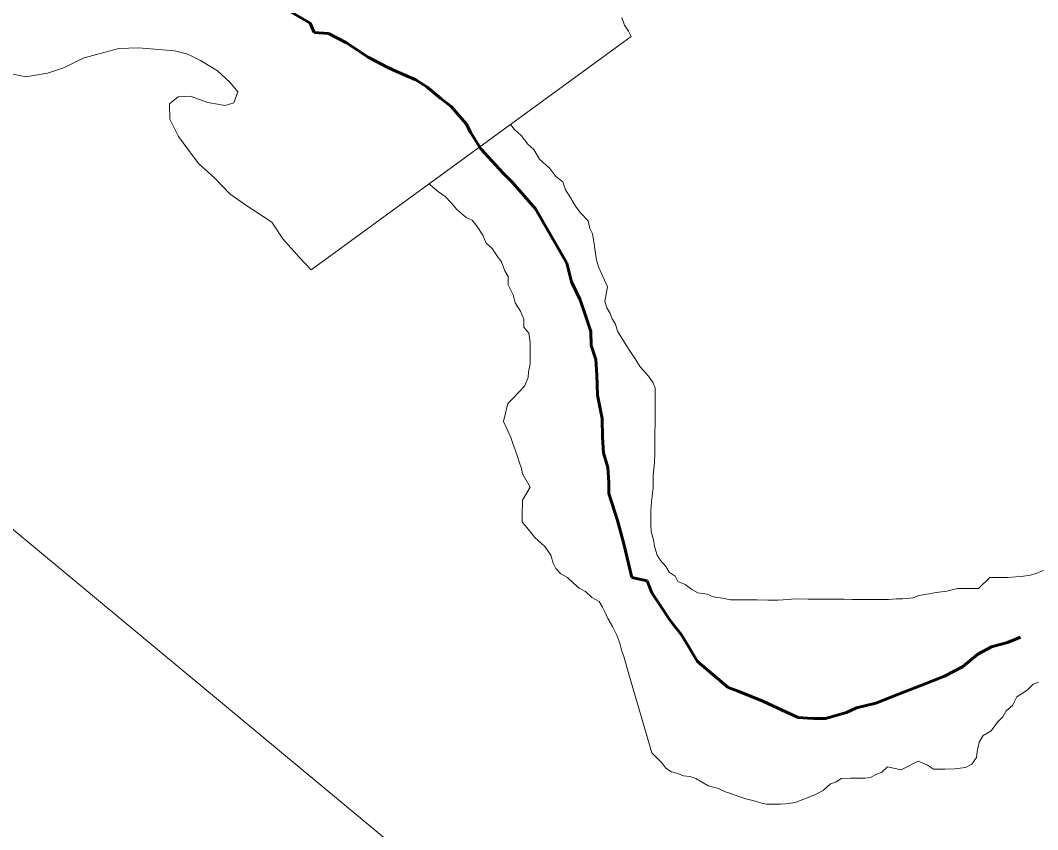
# Model space of a CAD drawing. Extents: x 553962 to 842807, y 8883888 to 9032388.
# Drawn here: x 803974.4 to 804354.5, y 9014638.5 to 9014941 of the extents above; entities that cross this region are included whole.
import ezdxf

# ---------------------------------------------------------------- set-up
doc = ezdxf.new("R2010")
doc.units = 0
doc.header["$LTSCALE"] = 200
doc.linetypes.add('LONG_DASH_SHORT_DASH', pattern=[9.9, 6, -1.2, 1.5, -1.2])
for name, color, linetype, lineweight in [('23', 7, 'Continuous', 13), ('25', 7, 'Continuous', 13), ('57', 7, 'Continuous', 13), ('7', 7, 'LONG_DASH_SHORT_DASH', 60), ('8', 7, 'Continuous', 13)]:
    doc.layers.add(name, color=color, linetype=linetype, lineweight=lineweight)

msp = doc.modelspace()

# ---------------------------------------------------------------- linework, layer by layer
at = {"layer": '23'}
for points in [[(804202.6, 9014935), (804201.6, 9014937), (804200.1, 9014939.2), (804199.1, 9014942)], [(804198.7, 9014822.8), (804197.5, 9014824.8), (804196.7, 9014827.4), (804195.5, 9014829.4), (804194.8, 9014831.4), (804193.5, 9014833.6), (804192.8, 9014835.9), (804193.8, 9014841.4), (804190.4, 9014848.9), (804189.7, 9014851.4), (804189.2, 9014854.7), (804188.7, 9014858.2), (804188.2, 9014861.2), (804187.2, 9014863.2), (804186.5, 9014866), (804183.5, 9014869.2), (804181.8, 9014871.5), (804180.1, 9014874.5), (804178.1, 9014877.6), (804177.1, 9014880.6), (804174.4, 9014882.6), (804172.2, 9014885.6), (804168.4, 9014889.1), (804166.2, 9014892.7), (804164, 9014894.7), (804161.5, 9014897.9), (804159, 9014900.2), (804157.5, 9014902.1), (804202.6, 9014935)], [(804356.6, 9014735.4), (804354.1, 9014734.4), (804351.8, 9014733.7), (804348.3, 9014733.2), (804346.3, 9014733), (804343.3, 9014732.8), (804341.1, 9014732.8), (804338.8, 9014732.8), (804336.6, 9014732.8), (804332.3, 9014728.6), (804324.5, 9014728.6), (804322.5, 9014728.1), (804320.5, 9014727.7), (804316.5, 9014727.2), (804313, 9014726.5), (804310, 9014726), (804308, 9014725.2), (804304, 9014724.8), (804301.7, 9014724.8), (804298.7, 9014724.5), (804294.7, 9014724.6), (804291, 9014724.6), (804289, 9014724.6), (804285.2, 9014724.6), (804282.2, 9014724.7), (804279, 9014724.7), (804275.5, 9014724.7), (804271.5, 9014724.7), (804268.7, 9014724.7), (804263.7, 9014724.8), (804261.2, 9014724.5), (804257.5, 9014724.3), (804253.7, 9014724.3), (804249.7, 9014724.4), (804247.7, 9014724.4), (804244.2, 9014724.4), (804242.2, 9014724.4), (804239.7, 9014724.4), (804236.7, 9014725), (804233.2, 9014725.5), (804231, 9014726.5), (804227.5, 9014727), (804225.2, 9014728.3), (804222.8, 9014730.1), (804220, 9014731.3), (804219, 9014733.3), (804216.8, 9014734.8), (804215.6, 9014736.9), (804213.6, 9014739.1), (804212.3, 9014741.1), (804211.3, 9014744.4), (804210.9, 9014746.9), (804210.1, 9014749.9), (804209.9, 9014752.4), (804209.9, 9014755.4), (804210, 9014757.7), (804210.2, 9014761.2), (804210.5, 9014763.2), (804210.8, 9014766.4), (804210.8, 9014768.7), (804210.8, 9014770.9), (804211.1, 9014773.2), (804211.3, 9014775.9), (804211.4, 9014779.2), (804211.4, 9014781.2), (804211.4, 9014784.2), (804211.4, 9014787), (804211.5, 9014790), (804211.5, 9014792), (804211.5, 9014795), (804211.5, 9014800.2), (804211.6, 9014803.5), (804210.8, 9014805.5), (804209.1, 9014808), (804205.9, 9014811.5), (804204.1, 9014814.5), (804202.4, 9014817.1), (804200.7, 9014819.6), (804198.7, 9014822.8)]]:
    msp.add_lwpolyline(points, dxfattribs=at)
at = {"layer": '25'}
msp.add_line((804083.1, 9014847.8), (804202.6, 9014935), dxfattribs=at)
for points in [[(804202.6, 9014935), (804201.6, 9014937), (804200.1, 9014939.2), (804199.1, 9014942)], [(803969.4, 9014921.4), (803976.4, 9014919.9), (803984.6, 9014921.3), (803990.9, 9014923.3), (803997.9, 9014926.8), (804003.7, 9014928.5), (804011.2, 9014930.5), (804018.5, 9014930.7), (804023.2, 9014930.4), (804032, 9014929.6), (804037, 9014928.3), (804041.7, 9014926), (804048, 9014922.1), (804052.7, 9014917.9), (804055.7, 9014914.3), (804054.1, 9014910.2), (804050.9, 9014909.2), (804044.4, 9014910.3), (804037.8, 9014912.6), (804033.4, 9014912.4), (804030.1, 9014909.8), (804030.3, 9014904.1), (804033.5, 9014897.6), (804037, 9014892.8), (804041, 9014887.5), (804047, 9014882), (804052.7, 9014876.1), (804052.7, 9014876.1), (804058.6, 9014871.9), (804068.4, 9014865.6), (804072.4, 9014859.3), (804078.6, 9014852.5), (804083.1, 9014847.8)], [(804158.5, 9014799.8), (804162.8, 9014804.3), (804164.1, 9014807.5), (804164.3, 9014809.5), (804164.8, 9014812.8), (804164.9, 9014815.6), (804164.9, 9014817.8), (804164.9, 9014820.6), (804164.4, 9014824.1), (804162.5, 9014826.3), (804162.5, 9014829.3), (804161.2, 9014832.3), (804159.3, 9014835.4), (804158.5, 9014838.4), (804156.6, 9014842.1), (804156.6, 9014845.2), (804155.4, 9014847.4), (804154.1, 9014850.7), (804152.7, 9014852.7), (804150.7, 9014855.7), (804148.4, 9014857.7), (804147.2, 9014860.7), (804145, 9014864), (804143.2, 9014866.3), (804141, 9014867.3), (804137.5, 9014870.3), (804135.5, 9014872.6), (804133.1, 9014875.1), (804130.6, 9014876.9), (804127.6, 9014879.4), (804127.1, 9014879.9), (804157.5, 9014902.1)], [(804157.5, 9014902.1), (804159, 9014900.2), (804161.5, 9014897.9), (804164, 9014894.7), (804166.2, 9014892.7), (804168.4, 9014889.1), (804172.2, 9014885.6), (804174.4, 9014882.6), (804177.1, 9014880.6), (804178.1, 9014877.6), (804180.1, 9014874.5), (804181.8, 9014871.5), (804183.5, 9014869.2), (804186.5, 9014866), (804187.2, 9014863.2), (804188.2, 9014861.2), (804188.7, 9014858.2), (804189.2, 9014854.7), (804189.7, 9014851.4), (804190.4, 9014848.9), (804193.8, 9014841.4), (804192.8, 9014835.9), (804193.5, 9014833.6), (804194.8, 9014831.4), (804195.5, 9014829.4), (804196.7, 9014827.4), (804197.5, 9014824.8), (804198.7, 9014822.8)], [(804198.7, 9014822.8), (804200.7, 9014819.6), (804202.4, 9014817.1), (804204.1, 9014814.5), (804205.9, 9014811.5), (804209.1, 9014808), (804210.8, 9014805.5), (804211.6, 9014803.5), (804211.5, 9014800.2), (804211.5, 9014795), (804211.5, 9014792), (804211.5, 9014790), (804211.4, 9014787), (804211.4, 9014784.2), (804211.4, 9014781.2), (804211.4, 9014779.2), (804211.3, 9014775.9), (804211.1, 9014773.2), (804210.8, 9014770.9), (804210.8, 9014768.7), (804210.8, 9014766.4), (804210.5, 9014763.2), (804210.2, 9014761.2), (804210, 9014757.7), (804209.9, 9014755.4), (804209.9, 9014752.4), (804210.1, 9014749.9), (804210.9, 9014746.9), (804211.3, 9014744.4), (804212.3, 9014741.1), (804213.6, 9014739.1), (804215.6, 9014736.9), (804216.8, 9014734.8), (804219, 9014733.3), (804220, 9014731.3), (804222.8, 9014730.1), (804225.2, 9014728.3), (804227.5, 9014727), (804231, 9014726.5), (804233.2, 9014725.5), (804236.7, 9014725), (804239.7, 9014724.4), (804242.2, 9014724.4), (804244.2, 9014724.4), (804247.7, 9014724.4), (804249.7, 9014724.4), (804253.7, 9014724.3), (804257.5, 9014724.3), (804261.2, 9014724.5), (804263.7, 9014724.8), (804268.7, 9014724.7), (804271.5, 9014724.7), (804275.5, 9014724.7), (804279, 9014724.7), (804282.2, 9014724.7), (804285.2, 9014724.6), (804289, 9014724.6), (804291, 9014724.6), (804294.7, 9014724.6), (804298.7, 9014724.5), (804301.7, 9014724.8), (804304, 9014724.8), (804308, 9014725.2), (804310, 9014726), (804313, 9014726.5), (804316.5, 9014727.2), (804320.5, 9014727.7), (804322.5, 9014728.1), (804324.5, 9014728.6), (804332.3, 9014728.6), (804336.6, 9014732.8), (804338.8, 9014732.8), (804341.1, 9014732.8), (804343.3, 9014732.8), (804346.3, 9014733), (804348.3, 9014733.2), (804351.8, 9014733.7), (804354.1, 9014734.4), (804356.6, 9014735.4)], [(804222.2, 9014658.7), (804220, 9014659.5), (804217.7, 9014660.2), (804215.5, 9014661.5), (804214, 9014663.5), (804210.3, 9014667.3), (804201.7, 9014696.6), (804199.8, 9014703.2), (804199.1, 9014705.2), (804198.3, 9014708.2), (804197.3, 9014711.2), (804195.6, 9014714.5), (804193.9, 9014717.5), (804192.9, 9014719.7), (804191.9, 9014721.7), (804190.7, 9014723.8), (804187.9, 9014725.3), (804185.5, 9014727.5), (804183.2, 9014728.8), (804181, 9014730.6), (804178.8, 9014732.8), (804176.3, 9014734.1), (804174.5, 9014736.1), (804173.5, 9014738.1), (804172.6, 9014741.1), (804170.3, 9014744.4), (804166.6, 9014747.7), (804163.6, 9014751.5), (804161.9, 9014753.5), (804161.9, 9014755.5), (804161.9, 9014757.7), (804162, 9014759.7), (804162, 9014761.7), (804164.8, 9014766.5), (804162, 9014771.5), (804161.6, 9014773.5), (804160.8, 9014776), (804160.1, 9014778), (804159.3, 9014780.5), (804158.4, 9014782.8), (804157.6, 9014785.1), (804154.9, 9014791.1), (804156.5, 9014797.8), (804158.5, 9014799.8)], [(804354.8, 9014693.6), (804352.8, 9014692.9), (804350.5, 9014690.7), (804346.7, 9014688.2), (804345, 9014684.9), (804342.7, 9014682.9), (804341.4, 9014680.7), (804339.4, 9014678.7), (804337.1, 9014675.5), (804334.1, 9014673.7), (804332.6, 9014671.2), (804331.8, 9014667.7), (804331.6, 9014665.5), (804329.8, 9014663), (804327.5, 9014661.8), (804325.5, 9014661.5), (804323.5, 9014661.3), (804319.8, 9014661.1), (804317.8, 9014661.1), (804315.5, 9014661.1), (804313.3, 9014662.6), (804309.8, 9014664.1), (804303.5, 9014660.9), (804298.3, 9014662), (804296.2, 9014660), (804294, 9014659.2), (804292, 9014658), (804290, 9014657.8), (804286.7, 9014657.8), (804284.5, 9014657.8), (804281, 9014657.6), (804279, 9014656.3), (804277, 9014655.6), (804274.4, 9014653.3), (804271.9, 9014651.9), (804268.7, 9014650.6), (804263.9, 9014648.7), (804260.4, 9014648.2), (804258.4, 9014648), (804256.4, 9014648), (804253.1, 9014648), (804250.9, 9014648.5), (804248.6, 9014649.3), (804245.4, 9014650), (804243.2, 9014650.8), (804239.7, 9014652.1), (804237.4, 9014652.8), (804235.2, 9014653.9), (804231.4, 9014654.9), (804228.9, 9014656.4), (804226.7, 9014657.7), (804224.5, 9014658.4), (804222.2, 9014658.7)]]:
    msp.add_lwpolyline(points, dxfattribs=at)
at = {"layer": '57'}
msp.add_line((804202.6, 9014935), (804157.5, 9014902.1), dxfattribs=at)
for points in [[(804199.1, 9014942), (804200.1, 9014939.2), (804201.6, 9014937), (804202.6, 9014935)], [(804157.5, 9014902.1), (804159, 9014900.2), (804161.5, 9014897.9), (804164, 9014894.7), (804166.2, 9014892.7), (804168.4, 9014889.1), (804172.2, 9014885.6), (804174.4, 9014882.6), (804177.1, 9014880.6), (804178.1, 9014877.6), (804180.1, 9014874.5), (804181.8, 9014871.5), (804183.5, 9014869.2), (804186.5, 9014866), (804187.2, 9014863.2), (804188.2, 9014861.2), (804188.7, 9014858.2), (804189.2, 9014854.7), (804189.7, 9014851.4), (804190.4, 9014848.9), (804193.8, 9014841.4), (804192.8, 9014835.9), (804193.5, 9014833.6), (804194.8, 9014831.4), (804195.5, 9014829.4), (804196.7, 9014827.4), (804197.5, 9014824.8), (804198.7, 9014822.8)], [(804198.7, 9014822.8), (804200.7, 9014819.6), (804202.4, 9014817.1), (804204.1, 9014814.5), (804205.9, 9014811.5), (804209.1, 9014808), (804210.8, 9014805.5), (804211.6, 9014803.5), (804211.5, 9014800.2), (804211.5, 9014795), (804211.5, 9014792), (804211.5, 9014790), (804211.4, 9014787), (804211.4, 9014784.2), (804211.4, 9014781.2), (804211.4, 9014779.2), (804211.3, 9014775.9), (804211.1, 9014773.2), (804210.8, 9014770.9), (804210.8, 9014768.7), (804210.8, 9014766.4), (804210.5, 9014763.2), (804210.2, 9014761.2), (804210, 9014757.7), (804209.9, 9014755.4), (804209.9, 9014752.4), (804210.1, 9014749.9), (804210.9, 9014746.9), (804211.3, 9014744.4), (804212.3, 9014741.1), (804213.6, 9014739.1), (804215.6, 9014736.9), (804216.8, 9014734.8), (804219, 9014733.3), (804220, 9014731.3), (804222.8, 9014730.1), (804225.2, 9014728.3), (804227.5, 9014727), (804231, 9014726.5), (804233.2, 9014725.5), (804236.7, 9014725), (804239.7, 9014724.4), (804242.2, 9014724.4), (804244.2, 9014724.4), (804247.7, 9014724.4), (804249.7, 9014724.4), (804253.7, 9014724.3), (804257.5, 9014724.3), (804261.2, 9014724.5), (804263.7, 9014724.8), (804268.7, 9014724.7), (804271.5, 9014724.7), (804275.5, 9014724.7), (804279, 9014724.7), (804282.2, 9014724.7), (804285.2, 9014724.6), (804289, 9014724.6), (804291, 9014724.6), (804294.7, 9014724.6), (804298.7, 9014724.5), (804301.7, 9014724.8), (804304, 9014724.8), (804308, 9014725.2), (804310, 9014726), (804313, 9014726.5), (804316.5, 9014727.2), (804320.5, 9014727.7), (804322.5, 9014728.1), (804324.5, 9014728.6), (804332.3, 9014728.6), (804336.6, 9014732.8), (804338.8, 9014732.8), (804341.1, 9014732.8), (804343.3, 9014732.8), (804346.3, 9014733), (804348.3, 9014733.2), (804351.8, 9014733.7), (804354.1, 9014734.4), (804356.6, 9014735.4)]]:
    msp.add_lwpolyline(points, dxfattribs=at)
at = {"layer": '7'}
for points in [[(804319.6, 9014695.9), (804310.8, 9014692.4), (804302.5, 9014689.2), (804294, 9014685.8), (804286.8, 9014684.1), (804283, 9014682.3), (804275.2, 9014680.1), (804270.7, 9014680.1), (804268.5, 9014680.2), (804265, 9014680.4), (804259, 9014683.2), (804251.8, 9014686.5), (804242.6, 9014690.3), (804238.8, 9014691.6), (804227.4, 9014701.4), (804225.6, 9014704.2), (804223.9, 9014707.2), (804221.4, 9014711.4), (804217.2, 9014716.7), (804213.5, 9014722.2), (804210.3, 9014727), (804208.6, 9014731.5), (804202.8, 9014732.8), (804199.9, 9014745.3), (804197.5, 9014754.1), (804194.3, 9014764.1), (804194.3, 9014768.4), (804193.9, 9014773.9), (804192.2, 9014779.4), (804191.9, 9014785.2), (804191.7, 9014792.2), (804190, 9014800.9), (804189.8, 9014808.4), (804189.4, 9014814.2), (804187.7, 9014819.5), (804187.5, 9014824.7), (804185.5, 9014830.7), (804183.5, 9014836.5), (804180.3, 9014843.3), (804178.6, 9014850.3), (804166.8, 9014870.6), (804158.3, 9014880.4), (804154.8, 9014883.9), (804150.6, 9014888.5), (804146.4, 9014893), (804142.7, 9014899), (804141, 9014902.3), (804135.3, 9014908.8), (804131.5, 9014911.8), (804126.3, 9014916.1), (804122.1, 9014918.7), (804114.9, 9014921.9), (804111.4, 9014923.5), (804104.4, 9014927.2), (804096.2, 9014932.6), (804089.5, 9014936.1), (804084.2, 9014936.4), (804082.7, 9014939.9), (804061.8, 9014952.2)], [(804348, 9014710.5), (804343.2, 9014708.5), (804337.2, 9014706.8), (804332.1, 9014704.1), (804326.4, 9014699.4), (804319.6, 9014695.9)]]:
    msp.add_lwpolyline(points, dxfattribs=at)
at = {"layer": '8'}
msp.add_lwpolyline([(807863, 9013365.6), (806375.7, 9013549.4), (805081, 9014678.6), (804206.1, 9014556), (803029.2, 9015533.3), (802153.2, 9015648.2), (800772.1, 9016890), (800150.9, 9016837.5), (799626, 9017152.6), (799136.1, 9016706.2), (798996.1, 9016863.7), (798789.9, 9016829.7), (799043.9, 9017229.2), (799176.2, 9018243.5), (799984.5, 9018661.7), (800520.4, 9019713.2), (801995.9, 9020193.7), (803643.6, 9022143.4), (803727.1, 9023006.9), (804130.8, 9023299.4), (804604.1, 9023550.1), (805264.2, 9022690.6), (805660, 9021660.8), (806914.8, 9022268.8)], dxfattribs=at)

doc.saveas('drawing.dxf')
